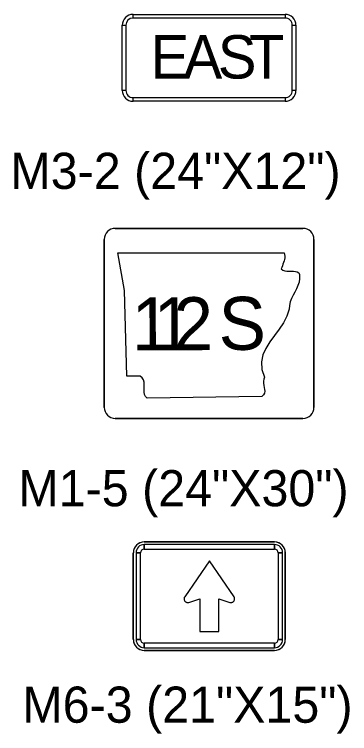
# Model space of a CAD drawing. Extents: x 658976 to 668726, y 639543 to 647196.
# Drawn here: x 664564.6 to 664622.5, y 643717 to 643841.3 of the extents above; entities that cross this region are included whole.
import ezdxf

# ---------------------------------------------------------------- set-up
doc = ezdxf.new("R2010")
doc.units = 0
for name, color, linetype in [('R_SIGN', 7, 'Continuous'), ('R_SIGN - HWY 16', 7, 'Continuous'), ('R_SIGN_ANNOT_HWY16', 7, 'Continuous')]:
    doc.layers.add(name, color=color, linetype=linetype)

msp = doc.modelspace()

# ---------------------------------------------------------------- linework, layer by layer
at = {"layer": 'R_SIGN'}
for p, q in [((664585.15, 643840.71), (664585.15, 643841.34)), ((664585.15, 643841.34), (664611.4, 643841.34)), ((664611.4, 643841.34), (664611.4, 643840.71)), ((664583.28, 643839.46), (664583.9, 643839.46)), ((664583.28, 643828.21), (664583.28, 643839.46)), ((664612.65, 643839.46), (664613.28, 643839.46)), ((664613.28, 643839.46), (664613.28, 643828.21)), ((664583.9, 643828.21), (664583.28, 643828.21)), ((664613.28, 643828.21), (664612.65, 643828.21)), ((664585.15, 643826.34), (664585.15, 643826.96)), ((664611.4, 643826.96), (664611.4, 643826.34)), ((664611.4, 643826.34), (664585.15, 643826.34)), ((664609.57, 643750.16), (664587.07, 643750.16)), ((664587.07, 643750.16), (664609.57, 643750.16)), ((664587.07, 643748.91), (664587.07, 643749.69)), ((664609.57, 643749.69), (664609.57, 643748.91)), ((664585.19, 643748.29), (664585.19, 643733.29)), ((664585.19, 643733.29), (664585.19, 643748.29)), ((664585.66, 643748.29), (664586.44, 643748.29)), ((664610.19, 643748.29), (664610.97, 643748.29)), ((664611.44, 643733.29), (664611.44, 643748.29)), ((664611.44, 643748.29), (664611.44, 643733.29)), ((664594.76, 643739.72), (664596.68, 643740.32)), ((664596.68, 643740.32), (664596.68, 643734.7)), ((664599.96, 643734.7), (664599.96, 643740.32)), ((664596.68, 643734.7), (664599.96, 643734.7)), ((664586.44, 643733.29), (664585.66, 643733.29)), ((664610.97, 643733.29), (664610.19, 643733.29)), ((664587.07, 643731.88), (664587.07, 643732.66)), ((664609.57, 643732.66), (664609.57, 643731.88)), ((664587.07, 643731.41), (664609.57, 643731.41)), ((664609.57, 643731.41), (664587.07, 643731.41))]:
    msp.add_line(p, q, dxfattribs=at)
for points in [[(664611.4, 643840.71), (664585.15, 643840.71), (664585.15, 643841.34), (664611.4, 643841.34), (664611.4, 643840.71)], [(664583.9, 643839.46), (664583.9, 643828.21), (664583.28, 643828.21), (664583.28, 643839.46), (664583.9, 643839.46)], [(664612.65, 643828.21), (664612.65, 643839.46), (664613.28, 643839.46), (664613.28, 643828.21), (664612.65, 643828.21)], [(664585.15, 643826.96), (664611.4, 643826.96), (664611.4, 643826.34), (664585.15, 643826.34), (664585.15, 643826.96)], [(664609.57, 643749.69), (664587.07, 643749.69), (664587.07, 643748.91), (664609.57, 643748.91), (664609.57, 643749.69)], [(664585.66, 643748.29), (664585.66, 643733.29), (664586.44, 643733.29), (664586.44, 643748.29), (664585.66, 643748.29)], [(664610.97, 643733.29), (664610.97, 643748.29), (664610.19, 643748.29), (664610.19, 643733.29), (664610.97, 643733.29)], [(664587.07, 643731.88), (664609.57, 643731.88), (664609.57, 643732.66), (664587.07, 643732.66), (664587.07, 643731.88)]]:
    msp.add_lwpolyline(points, close=True, dxfattribs=at)
for points in [[(664599.96, 643740.32), (664601.88, 643739.72), (664601.96, 643739.7), (664602.04, 643739.7), (664602.12, 643739.7), (664602.2, 643739.71), (664602.28, 643739.73), (664602.35, 643739.77), (664602.42, 643739.81), (664602.49, 643739.86), (664602.54, 643739.92), (664602.59, 643739.98), (664602.63, 643740.05), (664602.66, 643740.13), (664602.68, 643740.21), (664602.69, 643740.29), (664602.69, 643740.37), (664602.68, 643740.45), (664602.65, 643740.53), (664602.62, 643740.6), (664602.58, 643740.67), (664598.32, 643746.87), (664594.06, 643740.67)], [(664594.06, 643740.67), (664594.01, 643740.6), (664593.98, 643740.53), (664593.96, 643740.45), (664593.95, 643740.37), (664593.95, 643740.29), (664593.96, 643740.21), (664593.98, 643740.13), (664594.01, 643740.05), (664594.05, 643739.98), (664594.09, 643739.92), (664594.15, 643739.86), (664594.21, 643739.81), (664594.29, 643739.77), (664594.36, 643739.73), (664594.43, 643739.71), (664594.52, 643739.7), (664594.6, 643739.7), (664594.68, 643739.7), (664594.76, 643739.72)]]:
    msp.add_lwpolyline(points, dxfattribs=at)
for centre, radius, start, end in [((664585.15, 643839.46), 1.88, 90.0002, 179.9998), ((664585.15, 643839.46), 1.88, 90, 180), ((664611.4, 643839.46), 1.88, 360, 90.0002), ((664611.4, 643839.46), 1.88, 360, 90), ((664585.15, 643839.46), 1.25, 90.0002, 179.9998), ((664611.4, 643839.46), 1.25, 360, 90.0002), ((664585.15, 643828.21), 1.88, 179.9998, 270.0001), ((664585.15, 643828.21), 1.88, 180, 270), ((664585.15, 643828.21), 1.25, 179.9998, 270.0001), ((664611.4, 643828.21), 1.88, 270.0001, 0.0003), ((664611.4, 643828.21), 1.25, 270.0001, 0.0003), ((664611.4, 643828.21), 1.88, 270, 360), ((664587.07, 643748.29), 1.87, 90.0003, 179.9999), ((664587.07, 643748.29), 1.87, 90.0001, 180.0001), ((664587.07, 643748.29), 1.41, 90.0003, 179.9999), ((664609.57, 643748.29), 1.87, 0.0001, 90.0003), ((664609.57, 643748.29), 1.88, 0.0001, 90.0001), ((664609.57, 643748.29), 1.41, 0.0001, 90.0003), ((664587.07, 643748.29), 0.625, 90.0003, 179.9999), ((664609.57, 643748.29), 0.625, 0.0001, 90.0003), ((664587.07, 643733.29), 1.87, 179.9999, 270.0001), ((664587.07, 643733.29), 1.87, 180.0001, 270.0001), ((664587.07, 643733.29), 1.41, 179.9999, 270.0001), ((664587.07, 643733.29), 0.625, 179.9999, 270.0001), ((664609.57, 643733.29), 1.87, 270.0001, 0.0003), ((664609.57, 643733.29), 1.41, 270.0001, 0.0003), ((664609.57, 643733.29), 0.625, 270.0001, 0.0003), ((664609.57, 643733.29), 1.87, 270.0001, 0.0001)]:
    msp.add_arc(centre, radius, start, end, dxfattribs=at)
at = {"layer": 'R_SIGN - HWY 16'}
for p, q in [((664614.48, 643804.36), (664582.07, 643804.36)), ((664580.17, 643802.45), (664580.17, 643773.42)), ((664616.39, 643773.42), (664616.39, 643802.45)), ((664583.68, 643793.59), (664582.49, 643800.13)), ((664582.49, 643800.13), (664611.23, 643800.12)), ((664583.68, 643793.59), (664582.49, 643800.13)), ((664582.49, 643800.13), (664611.23, 643800.12)), ((664611.23, 643800.12), (664611.32, 643799.84)), ((664611.23, 643800.12), (664611.23, 643800.12)), ((664611.23, 643800.12), (664611.32, 643799.84)), ((664611.34, 643799.28), (664611.3, 643799)), ((664611.34, 643799.28), (664611.3, 643799)), ((664611.32, 643799.84), (664611.35, 643799.56)), ((664611.32, 643799.84), (664611.35, 643799.56)), ((664611.35, 643799.56), (664611.34, 643799.28)), ((664611.35, 643799.56), (664611.34, 643799.28)), ((664610.94, 643797.89), (664610.84, 643797.62)), ((664610.94, 643797.89), (664610.84, 643797.62)), ((664611.04, 643798.16), (664610.94, 643797.89)), ((664611.04, 643798.16), (664610.94, 643797.89)), ((664611.15, 643798.44), (664611.04, 643798.16)), ((664611.15, 643798.44), (664611.04, 643798.16)), ((664611.23, 643798.72), (664611.15, 643798.44)), ((664611.23, 643798.72), (664611.15, 643798.44)), ((664611.3, 643799), (664611.23, 643798.72)), ((664611.3, 643799), (664611.23, 643798.72)), ((664610.84, 643797.62), (664610.75, 643797.36)), ((664610.84, 643797.62), (664610.75, 643797.36)), ((664610.75, 643797.36), (664611.01, 643797.12)), ((664610.75, 643797.36), (664611.01, 643797.12)), ((664611.01, 643797.12), (664611.33, 643796.99)), ((664611.01, 643797.12), (664611.33, 643796.99)), ((664611.33, 643796.99), (664611.69, 643796.93)), ((664611.33, 643796.99), (664611.69, 643796.93)), ((664611.69, 643796.93), (664612.08, 643796.93)), ((664611.69, 643796.93), (664612.08, 643796.93)), ((664612.08, 643796.93), (664612.47, 643796.94)), ((664612.08, 643796.93), (664612.47, 643796.94)), ((664612.47, 643796.94), (664612.85, 643796.95)), ((664612.47, 643796.94), (664612.85, 643796.95)), ((664612.85, 643796.95), (664613.2, 643796.92)), ((664612.85, 643796.95), (664613.2, 643796.92)), ((664613.2, 643796.92), (664613.51, 643796.83)), ((664613.2, 643796.92), (664613.51, 643796.83)), ((664613.51, 643796.83), (664613.75, 643796.65)), ((664613.51, 643796.83), (664613.75, 643796.65)), ((664613.75, 643796.65), (664613.89, 643796.36)), ((664613.75, 643796.65), (664613.89, 643796.36)), ((664613.91, 643795.69), (664613.81, 643795.07)), ((664613.91, 643795.69), (664613.81, 643795.07)), ((664613.89, 643796.36), (664613.91, 643795.69)), ((664613.89, 643796.36), (664613.91, 643795.69)), ((664613.62, 643794.47), (664613.36, 643793.91)), ((664613.62, 643794.47), (664613.36, 643793.91)), ((664613.81, 643795.07), (664613.62, 643794.47)), ((664613.81, 643795.07), (664613.62, 643794.47)), ((664584.08, 643778.79), (664583.68, 643793.59)), ((664584.08, 643778.79), (664583.68, 643793.59)), ((664613.07, 643793.35), (664612.78, 643792.79)), ((664613.07, 643793.35), (664612.78, 643792.79)), ((664613.36, 643793.91), (664613.07, 643793.35)), ((664613.36, 643793.91), (664613.07, 643793.35)), ((664612.29, 643791.65), (664612.14, 643791.04)), ((664612.29, 643791.65), (664612.14, 643791.04)), ((664612.51, 643792.23), (664612.29, 643791.65)), ((664612.51, 643792.23), (664612.29, 643791.65)), ((664612.78, 643792.79), (664612.51, 643792.23)), ((664612.78, 643792.79), (664612.51, 643792.23)), ((664612.11, 643790.39), (664611.71, 643789.19)), ((664612.11, 643790.39), (664611.71, 643789.19)), ((664612.14, 643791.04), (664612.11, 643790.39)), ((664612.14, 643791.04), (664612.11, 643790.39)), ((664611.71, 643789.19), (664611.1, 643788.04)), ((664611.71, 643789.19), (664611.1, 643788.04)), ((664611.1, 643788.04), (664610.36, 643786.93)), ((664611.1, 643788.04), (664610.36, 643786.93)), ((664610.36, 643786.93), (664609.56, 643785.83)), ((664610.36, 643786.93), (664609.56, 643785.83)), ((664609.56, 643785.83), (664608.77, 643784.74)), ((664609.56, 643785.83), (664608.77, 643784.74)), ((664608.77, 643784.74), (664608.09, 643783.62)), ((664608.77, 643784.74), (664608.09, 643783.62)), ((664608.09, 643783.62), (664607.58, 643782.47)), ((664608.09, 643783.62), (664607.58, 643782.47)), ((664607.58, 643782.47), (664607.32, 643781.26)), ((664607.58, 643782.47), (664607.32, 643781.26)), ((664607.32, 643781.26), (664607.39, 643779.98)), ((664607.32, 643781.26), (664607.39, 643779.98)), ((664607.39, 643779.98), (664607.87, 643778.62)), ((664607.39, 643779.98), (664607.87, 643778.62)), ((664586.39, 643778.8), (664584.08, 643778.79)), ((664586.39, 643778.8), (664584.08, 643778.79)), ((664586.73, 643778.5), (664586.39, 643778.8)), ((664586.73, 643778.5), (664586.39, 643778.8)), ((664586.94, 643778.15), (664586.73, 643778.5)), ((664586.94, 643778.15), (664586.73, 643778.5)), ((664587.04, 643777.76), (664586.94, 643778.15)), ((664587.04, 643777.76), (664586.94, 643778.15)), ((664607.73, 643778.28), (664607.68, 643777.93)), ((664607.73, 643778.28), (664607.68, 643777.93)), ((664607.68, 643777.93), (664607.69, 643777.58)), ((664607.68, 643777.93), (664607.69, 643777.58)), ((664607.87, 643778.62), (664607.73, 643778.28)), ((664607.87, 643778.62), (664607.73, 643778.28)), ((664587.08, 643777.33), (664587.04, 643777.76)), ((664587.08, 643777.33), (664587.04, 643777.76)), ((664587.07, 643776.47), (664587.08, 643776.9)), ((664587.07, 643776.47), (664587.08, 643776.9)), ((664587.08, 643776.9), (664587.08, 643777.33)), ((664587.08, 643776.9), (664587.08, 643777.33)), ((664607.69, 643777.58), (664607.75, 643777.22)), ((664607.69, 643777.58), (664607.75, 643777.22)), ((664607.75, 643777.22), (664607.81, 643776.88)), ((664607.75, 643777.22), (664607.81, 643776.88)), ((664607.81, 643776.88), (664607.86, 643776.53)), ((664607.81, 643776.88), (664607.86, 643776.53)), ((664587.07, 643776.06), (664587.07, 643776.47)), ((664587.07, 643776.06), (664587.07, 643776.47)), ((664587.14, 643775.67), (664587.07, 643776.06)), ((664587.14, 643775.67), (664587.07, 643776.06)), ((664587.3, 643775.32), (664587.14, 643775.67)), ((664587.3, 643775.32), (664587.14, 643775.67)), ((664607.67, 643775.56), (664607.39, 643775.27)), ((664607.67, 643775.56), (664607.39, 643775.27)), ((664607.82, 643775.88), (664607.67, 643775.56)), ((664607.82, 643775.88), (664607.67, 643775.56)), ((664607.88, 643776.19), (664607.82, 643775.88)), ((664607.88, 643776.19), (664607.82, 643775.88)), ((664607.86, 643776.53), (664607.88, 643776.19)), ((664607.86, 643776.53), (664607.88, 643776.19)), ((664587.57, 643775.03), (664587.3, 643775.32)), ((664587.57, 643775.03), (664587.3, 643775.32)), ((664607.39, 643775.27), (664587.57, 643775.03)), ((664607.39, 643775.27), (664587.57, 643775.03)), ((664582.07, 643771.51), (664614.48, 643771.51))]:
    msp.add_line(p, q, dxfattribs=at)
for points in [[(664582.07, 643804.36), (664614.48, 643804.36)], [(664580.17, 643773.42), (664580.17, 643802.45)], [(664616.39, 643802.45), (664616.39, 643773.42)], [(664614.48, 643771.51), (664582.07, 643771.51)]]:
    msp.add_lwpolyline(points, dxfattribs=at)
for centre, start, end in [((664582.07, 643802.45), 90, 180), ((664582.07, 643802.45), 90, 180), ((664614.48, 643802.45), 0, 90), ((664614.48, 643802.45), 0, 90), ((664582.07, 643773.42), 180, 270), ((664582.07, 643773.42), 180, 270), ((664614.48, 643773.42), 270, 360), ((664614.48, 643773.42), 270, 360)]:
    msp.add_arc(centre, 1.91, start, end, dxfattribs=at)

# ---------------------------------------------------------------- texts
at = {"layer": 'R_SIGN'}
for s, p in [('E', (664588.18, 643830.25)), ('A', (664593.86, 643830.25)), ('S', (664599.78, 643830.25)), ('T', (664605.15, 643830.25))]:
    msp.add_text(s, height=7.5, rotation=360, dxfattribs=at).set_placement(p)
at = {"layer": 'R_SIGN - HWY 16'}
for s, p in [('1', (664584.93, 643783.25)), ('1', (664588.69, 643783.27)), ('2', (664592.17, 643783.28)), ('S', (664599.94, 643783.34))]:
    msp.add_text(s, height=9.16, rotation=0.2759, dxfattribs=at).set_placement(p)
at = {"layer": 'R_SIGN_ANNOT_HWY16'}
for s, rotation, p in [('M3-2 (24"X12")', 0, (664563.96, 643811.17)), ('M1-5 (24"X30")', 0, (664565.34, 643756.32)), ('M6-3 (21"X15")', 360, (664566.03, 643718.91))]:
    msp.add_text(s, height=6.25, rotation=rotation, dxfattribs=at).set_placement(p)

doc.saveas('drawing.dxf')
